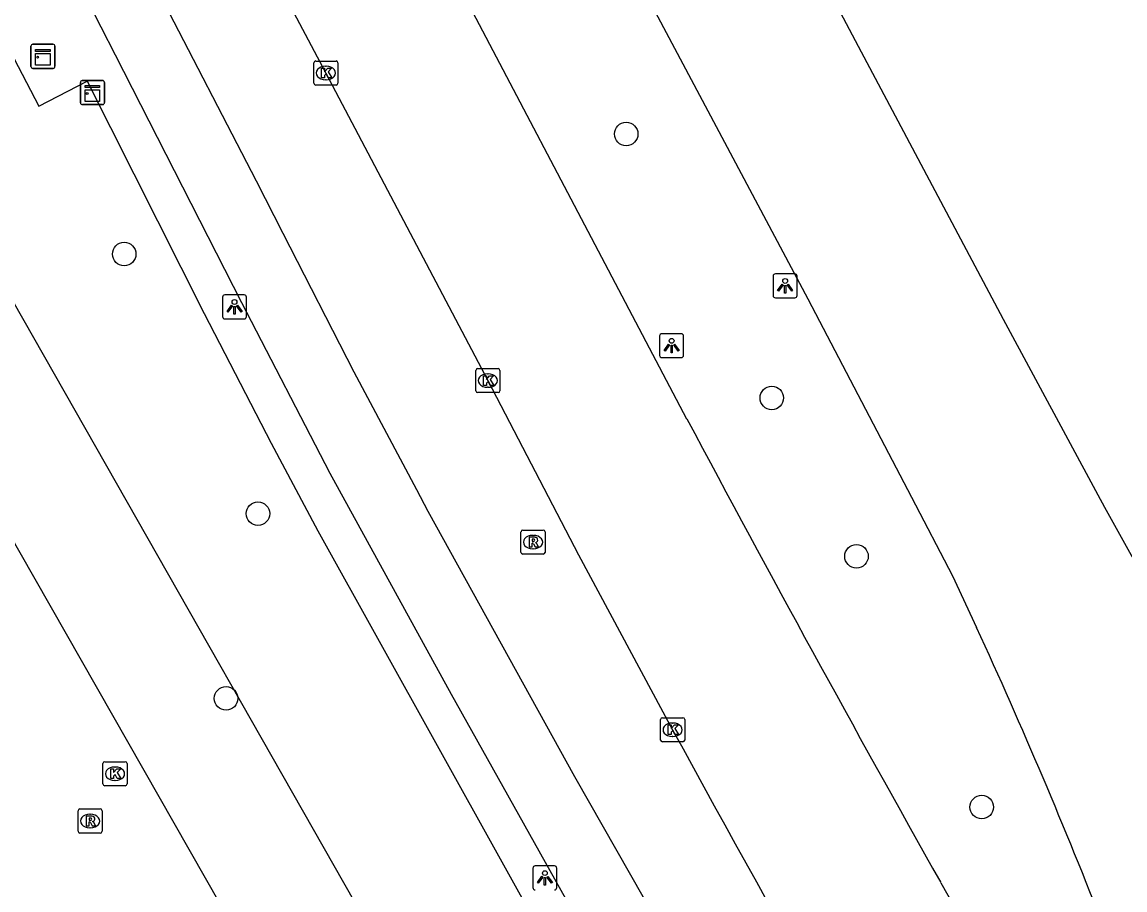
# Model space of a CAD drawing. Extents: x 158838 to 160074, y 386376 to 387776.
# Drawn here: x 159779.17 to 159825.04, y 387697.96 to 387734.03 of the extents above; entities that cross this region are included whole.
import ezdxf

# ---------------------------------------------------------------- set-up
doc = ezdxf.new("R2010")
doc.units = 0
for name, color, linetype in [('IMGEO_Boom', 7, 'Continuous'), ('IMGEO_Fietspad_gesloten', 7, 'Continuous'), ('IMGEO_Hek', 7, 'Continuous'), ('IMGEO_Kast', 7, 'Continuous'), ('IMGEO_Kolk', 7, 'Continuous'), ('IMGEO_Lichtpunt', 7, 'Continuous'), ('IMGEO_OVBaan_gesloten', 7, 'Continuous'), ('IMGEO_Parkeervlak_gesloten', 7, 'Continuous'), ('IMGEO_Rijbaan_lokaal_open', 7, 'Continuous'), ('IMGEO_Rijbaan_regionaal_gesloten', 7, 'Continuous'), ('IMGEO_Rioolput', 7, 'Continuous'), ('IMGEO_Voetpad_open', 7, 'Continuous')]:
    doc.layers.add(name, color=color, linetype=linetype)

msp = doc.modelspace()

# ---------------------------------------------------------------- linework, layer by layer
at = {"layer": 'IMGEO_Boom'}
for centre in [(159804.294, 387729.38), (159783.417, 387724.389), (159810.347, 387718.408), (159788.979, 387713.599), (159813.871, 387711.826), (159787.652, 387705.922), (159819.079, 387701.404)]:
    msp.add_circle(centre, 0.489, dxfattribs=at)
at = {"layer": 'IMGEO_Fietspad_gesloten'}
for points in [[(159780.151, 387738.209), (159780.655, 387737.335), (159783.039, 387732.666), (159788.294, 387722.376), (159791.972, 387715.284), (159797.019, 387706.102), (159803.726, 387694.112), (159806.338, 387689.746), (159815.623, 387674.5), (159818.276, 387670.315), (159826.023, 387658.1), (159833.006, 387647.118), (159879.811, 387573.352)], [(159880.809, 387577.075), (159874.975, 387586.268), (159863.98, 387603.593), (159852.453, 387621.756), (159843.141, 387636.429), (159835.33, 387648.736), (159833.038, 387652.388), (159829.85, 387657.415), (159817.955, 387676.175), (159817.438, 387677.018), (159807.769, 387692.795), (159806.757, 387694.576), (159802.161, 387702.665), (159796.063, 387713.69), (159795.583, 387714.591), (159792.975, 387719.482), (159790.028, 387725.242), (159788.916, 387727.414), (159784.884, 387735.22)]]:
    msp.add_lwpolyline(points, dxfattribs=at)
at = {"layer": 'IMGEO_Hek'}
msp.add_lwpolyline([(159824.384, 387645.027), (159823.288, 387646.913), (159820.688, 387651.388), (159813.243, 387664.198), (159796.446, 387691.409), (159778.798, 387722.415)], dxfattribs=at)
at = {"layer": 'IMGEO_Kast'}
for p, q in [((159779.612, 387733.109), (159780.453, 387733.109)), ((159780.453, 387733.109), (159779.612, 387733.109)), ((159779.537, 387732.184), (159779.537, 387733.025)), ((159779.537, 387733.025), (159779.537, 387732.184)), ((159780.537, 387733.034), (159780.537, 387732.193)), ((159780.537, 387732.193), (159780.537, 387733.034)), ((159780.462, 387732.109), (159779.621, 387732.109)), ((159779.621, 387732.109), (159780.462, 387732.109)), ((159781.595, 387730.677), (159781.595, 387731.518)), ((159781.595, 387731.518), (159781.595, 387730.677)), ((159781.67, 387731.602), (159782.511, 387731.602)), ((159782.511, 387731.602), (159781.67, 387731.602)), ((159782.595, 387731.527), (159782.595, 387730.686)), ((159782.595, 387730.686), (159782.595, 387731.527)), ((159782.52, 387730.602), (159781.679, 387730.602)), ((159781.679, 387730.602), (159782.52, 387730.602))]:
    msp.add_line(p, q, dxfattribs=at)
for points in [[(159779.732, 387732.899), (159780.332, 387732.899), (159780.332, 387732.814), (159779.732, 387732.814), (159779.732, 387732.899)], [(159779.732, 387732.724), (159780.332, 387732.724), (159780.332, 387732.235), (159779.732, 387732.235), (159779.732, 387732.724)], [(159781.79, 387731.392), (159782.39, 387731.392), (159782.39, 387731.307), (159781.79, 387731.307), (159781.79, 387731.392)], [(159781.79, 387731.217), (159782.39, 387731.217), (159782.39, 387730.728), (159781.79, 387730.728), (159781.79, 387731.217)]]:
    msp.add_lwpolyline(points, dxfattribs=at)
for centre in [(159779.816, 387732.573), (159781.874, 387731.066)]:
    msp.add_circle(centre, 0.0377, dxfattribs=at)
for centre, start, end in [((159779.615, 387733.031), 92.4484, 184.2845), ((159779.615, 387733.031), 92.4484, 184.2845), ((159780.459, 387733.031), 2.4484, 94.2845), ((159780.459, 387733.031), 2.4484, 94.2845), ((159779.615, 387732.187), 182.4484, 274.2845), ((159779.615, 387732.187), 182.4484, 274.2845), ((159780.459, 387732.187), 272.4484, 4.2845), ((159780.459, 387732.187), 272.4484, 4.2845), ((159781.673, 387731.524), 92.4484, 184.2845), ((159781.673, 387731.524), 92.4484, 184.2845), ((159782.517, 387731.524), 2.4484, 94.2845), ((159782.517, 387731.524), 2.4484, 94.2845), ((159781.673, 387730.68), 182.4484, 274.2845), ((159781.673, 387730.68), 182.4484, 274.2845), ((159782.517, 387730.68), 272.4484, 4.2845), ((159782.517, 387730.68), 272.4484, 4.2845)]:
    msp.add_arc(centre, 0.0779, start, end, dxfattribs=at)
at = {"layer": 'IMGEO_Kolk'}
for p, q in [((159791.305, 387731.488), (159791.305, 387732.34)), ((159791.38, 387732.414), (159792.232, 387732.414)), ((159791.793, 387732.194), (159791.818, 387732.194)), ((159792.306, 387732.34), (159792.306, 387731.488)), ((159792.232, 387731.414), (159791.38, 387731.414)), ((159791.816, 387731.634), (159791.791, 387731.634)), ((159798.038, 387718.704), (159798.038, 387719.556)), ((159798.113, 387719.63), (159798.965, 387719.63)), ((159798.526, 387719.41), (159798.551, 387719.41)), ((159799.039, 387719.556), (159799.039, 387718.704)), ((159798.549, 387718.85), (159798.524, 387718.85)), ((159798.965, 387718.63), (159798.113, 387718.63)), ((159805.799, 387705.115), (159806.651, 387705.115)), ((159805.724, 387704.189), (159805.724, 387705.041)), ((159806.212, 387704.895), (159806.237, 387704.895)), ((159806.725, 387705.041), (159806.725, 387704.189)), ((159806.235, 387704.335), (159806.21, 387704.335)), ((159806.651, 387704.115), (159805.799, 387704.115)), ((159782.608, 387703.288), (159783.46, 387703.288)), ((159782.533, 387702.362), (159782.533, 387703.214)), ((159783.021, 387703.068), (159783.046, 387703.068)), ((159783.534, 387703.214), (159783.534, 387702.362)), ((159783.044, 387702.508), (159783.019, 387702.508)), ((159783.46, 387702.288), (159782.608, 387702.288))]:
    msp.add_line(p, q, dxfattribs=at)
for points in [[(159791.305, 387731.488), (159791.305, 387732.34)], [(159791.38, 387732.414), (159792.232, 387732.414)], [(159792.306, 387732.34), (159792.306, 387731.488)], [(159791.626, 387732.114), (159791.749, 387732.114), (159791.749, 387731.963), (159791.879, 387732.114), (159792.043, 387732.114), (159791.897, 387731.963), (159792.05, 387731.714), (159791.898, 387731.714), (159791.813, 387731.878), (159791.749, 387731.811), (159791.749, 387731.714), (159791.626, 387731.714), (159791.626, 387732.114)], [(159792.232, 387731.414), (159791.38, 387731.414)], [(159798.038, 387718.704), (159798.038, 387719.556)], [(159798.113, 387719.63), (159798.965, 387719.63)], [(159798.359, 387719.33), (159798.482, 387719.33), (159798.482, 387719.179), (159798.612, 387719.33), (159798.776, 387719.33), (159798.63, 387719.179), (159798.783, 387718.93), (159798.631, 387718.93), (159798.546, 387719.094), (159798.482, 387719.027), (159798.482, 387718.93), (159798.359, 387718.93), (159798.359, 387719.33)], [(159799.039, 387719.556), (159799.039, 387718.704)], [(159798.965, 387718.63), (159798.113, 387718.63)], [(159805.799, 387705.115), (159806.651, 387705.115)], [(159805.724, 387704.189), (159805.724, 387705.041)], [(159806.045, 387704.815), (159806.168, 387704.815), (159806.168, 387704.664), (159806.298, 387704.815), (159806.462, 387704.815), (159806.316, 387704.664), (159806.469, 387704.415), (159806.317, 387704.415), (159806.232, 387704.579), (159806.168, 387704.512), (159806.168, 387704.415), (159806.045, 387704.415), (159806.045, 387704.815)], [(159806.725, 387705.041), (159806.725, 387704.189)], [(159806.651, 387704.115), (159805.799, 387704.115)], [(159782.608, 387703.288), (159783.46, 387703.288)], [(159782.533, 387702.362), (159782.533, 387703.214)], [(159782.854, 387702.988), (159782.977, 387702.988), (159782.977, 387702.837), (159783.107, 387702.988), (159783.271, 387702.988), (159783.125, 387702.837), (159783.278, 387702.588), (159783.126, 387702.588), (159783.041, 387702.752), (159782.977, 387702.685), (159782.977, 387702.588), (159782.854, 387702.588), (159782.854, 387702.988)], [(159783.534, 387703.214), (159783.534, 387702.362)], [(159783.46, 387702.288), (159782.608, 387702.288)]]:
    msp.add_lwpolyline(points, dxfattribs=at)
for centre, start, end in [((159791.382, 387732.338), 91.552, 178.448), ((159791.382, 387732.338), 91.552, 178.448), ((159792.23, 387732.338), 1.552, 88.448), ((159792.23, 387732.338), 1.552, 88.448), ((159791.382, 387731.49), 181.552, 268.448), ((159791.382, 387731.49), 181.552, 268.448), ((159792.23, 387731.49), 271.552, 358.448), ((159792.23, 387731.49), 271.552, 358.448), ((159798.115, 387719.554), 91.552, 178.448), ((159798.115, 387719.554), 91.552, 178.448), ((159798.963, 387719.554), 1.552, 88.448), ((159798.963, 387719.554), 1.552, 88.448), ((159798.115, 387718.706), 181.552, 268.448), ((159798.115, 387718.706), 181.552, 268.448), ((159798.963, 387718.706), 271.552, 358.448), ((159798.963, 387718.706), 271.552, 358.448), ((159805.801, 387705.039), 91.552, 178.448), ((159805.801, 387705.039), 91.552, 178.448), ((159806.649, 387705.039), 1.552, 88.448), ((159806.649, 387705.039), 1.552, 88.448), ((159805.801, 387704.191), 181.552, 268.448), ((159805.801, 387704.191), 181.552, 268.448), ((159806.649, 387704.191), 271.552, 358.448), ((159806.649, 387704.191), 271.552, 358.448), ((159782.61, 387703.212), 91.552, 178.448), ((159782.61, 387703.212), 91.552, 178.448), ((159783.458, 387703.212), 1.552, 88.448), ((159783.458, 387703.212), 1.552, 88.448), ((159782.61, 387702.364), 181.552, 268.448), ((159782.61, 387702.364), 181.552, 268.448), ((159783.458, 387702.364), 271.552, 358.448), ((159783.458, 387702.364), 271.552, 358.448)]:
    msp.add_arc(centre, 0.0765, start, end, dxfattribs=at)
for centre, major_axis, ratio, start_param, end_param in [((159791.792, 387731.914), (-0.387, 0.002), 0.722429, 4.712389, 7.853982), ((159791.817, 387731.914), (-0.39, 0.002), 0.717154, 1.570796, 4.712389), ((159798.525, 387719.13), (-0.387, 0.002), 0.722429, 4.712389, 7.853982), ((159798.55, 387719.13), (-0.39, 0.002), 0.717154, 1.570796, 4.712389), ((159806.211, 387704.615), (-0.387, 0.002), 0.722429, 4.712389, 7.853982), ((159806.236, 387704.615), (-0.39, 0.002), 0.717154, 1.570796, 4.712389), ((159783.02, 387702.788), (-0.387, 0.002), 0.722429, 4.712389, 7.853982), ((159783.045, 387702.788), (-0.39, 0.002), 0.717154, 1.570796, 4.712389)]:
    msp.add_ellipse(centre, major_axis=major_axis, ratio=ratio, start_param=start_param, end_param=end_param, dxfattribs=at)
at = {"layer": 'IMGEO_Lichtpunt'}
for p, q in [((159810.405, 387723.473), (159810.405, 387722.666)), ((159810.405, 387723.473), (159810.405, 387722.666)), ((159811.307, 387723.568), (159810.499, 387723.568)), ((159811.307, 387723.568), (159810.499, 387723.568)), ((159811.401, 387722.666), (159811.401, 387723.473)), ((159811.401, 387722.666), (159811.401, 387723.473)), ((159787.505, 387722.598), (159787.505, 387721.791)), ((159787.505, 387722.598), (159787.505, 387721.791)), ((159788.407, 387722.693), (159787.599, 387722.693)), ((159788.407, 387722.693), (159787.599, 387722.693)), ((159788.501, 387721.791), (159788.501, 387722.598)), ((159788.501, 387721.791), (159788.501, 387722.598)), ((159810.499, 387722.572), (159811.307, 387722.572)), ((159810.499, 387722.572), (159811.307, 387722.572)), ((159787.599, 387721.697), (159788.407, 387721.697)), ((159787.599, 387721.697), (159788.407, 387721.697)), ((159805.684, 387720.985), (159805.684, 387720.178)), ((159805.684, 387720.985), (159805.684, 387720.178)), ((159806.586, 387721.08), (159805.778, 387721.08)), ((159806.586, 387721.08), (159805.778, 387721.08)), ((159806.68, 387720.178), (159806.68, 387720.985)), ((159806.68, 387720.178), (159806.68, 387720.985)), ((159805.778, 387720.084), (159806.586, 387720.084)), ((159805.778, 387720.084), (159806.586, 387720.084)), ((159800.412, 387698.86), (159800.412, 387698.053)), ((159800.412, 387698.86), (159800.412, 387698.053)), ((159801.314, 387698.955), (159800.506, 387698.955)), ((159801.314, 387698.955), (159800.506, 387698.955)), ((159801.408, 387698.053), (159801.408, 387698.86)), ((159801.408, 387698.053), (159801.408, 387698.86))]:
    msp.add_line(p, q, dxfattribs=at)
for points in [[(159810.779, 387723.137), (159810.818, 387723.109), (159810.63, 387722.847), (159810.592, 387722.874), (159810.779, 387723.137)], [(159810.881, 387723.089), (159810.928, 387723.089), (159810.928, 387722.767), (159810.881, 387722.767), (159810.881, 387723.089)], [(159810.991, 387723.109), (159811.029, 387723.136), (159811.216, 387722.874), (159811.177, 387722.846), (159810.991, 387723.109)], [(159787.879, 387722.262), (159787.918, 387722.234), (159787.73, 387721.972), (159787.692, 387721.999), (159787.879, 387722.262)], [(159787.981, 387722.214), (159788.028, 387722.214), (159788.028, 387721.892), (159787.981, 387721.892), (159787.981, 387722.214)], [(159788.091, 387722.234), (159788.129, 387722.261), (159788.316, 387721.999), (159788.277, 387721.971), (159788.091, 387722.234)], [(159806.058, 387720.649), (159806.097, 387720.621), (159805.909, 387720.359), (159805.871, 387720.386), (159806.058, 387720.649)], [(159806.16, 387720.601), (159806.207, 387720.601), (159806.207, 387720.279), (159806.16, 387720.279), (159806.16, 387720.601)], [(159806.27, 387720.621), (159806.308, 387720.648), (159806.495, 387720.386), (159806.456, 387720.358), (159806.27, 387720.621)], [(159800.786, 387698.524), (159800.825, 387698.496), (159800.637, 387698.234), (159800.599, 387698.261), (159800.786, 387698.524)], [(159800.888, 387698.476), (159800.935, 387698.476), (159800.935, 387698.154), (159800.888, 387698.154), (159800.888, 387698.476)], [(159800.998, 387698.496), (159801.036, 387698.523), (159801.223, 387698.261), (159801.184, 387698.233), (159800.998, 387698.496)]]:
    msp.add_lwpolyline(points, dxfattribs=at)
for centre in [(159810.904, 387723.271), (159788.004, 387722.396), (159806.183, 387720.783), (159800.911, 387698.658)]:
    msp.add_circle(centre, 0.0994, dxfattribs=at)
for centre, start, end in [((159810.499, 387723.473), 90, 180), ((159810.499, 387723.473), 90, 180), ((159811.307, 387723.473), 0, 90), ((159811.307, 387723.473), 0, 90), ((159787.599, 387722.598), 90, 180), ((159787.599, 387722.598), 90, 180), ((159788.407, 387722.598), 0, 90), ((159788.407, 387722.598), 0, 90), ((159810.499, 387722.666), 180, 270), ((159810.499, 387722.666), 180, 270), ((159811.307, 387722.666), 270, 0), ((159811.307, 387722.666), 270, 360), ((159787.599, 387721.791), 180, 270), ((159787.599, 387721.791), 180, 270), ((159788.407, 387721.791), 270, 0), ((159788.407, 387721.791), 270, 360), ((159805.778, 387720.985), 90, 180), ((159805.778, 387720.985), 90, 180), ((159806.586, 387720.985), 0, 90), ((159806.586, 387720.985), 0, 90), ((159805.778, 387720.178), 180, 270), ((159805.778, 387720.178), 180, 270), ((159806.586, 387720.178), 270, 0), ((159806.586, 387720.178), 270, 360), ((159800.506, 387698.86), 90, 180), ((159800.506, 387698.86), 90, 180), ((159801.314, 387698.86), 0, 90), ((159801.314, 387698.86), 0, 90), ((159800.506, 387698.053), 180, 270), ((159800.506, 387698.053), 180, 270), ((159801.314, 387698.053), 270, 0), ((159801.314, 387698.053), 270, 360)]:
    msp.add_arc(centre, 0.0946, start, end, dxfattribs=at)
at = {"layer": 'IMGEO_OVBaan_gesloten'}
for points in [[(159806.127, 387747.811), (159813.935, 387733.026), (159819.966, 387721.683), (159823.91, 387714.376)], [(159800.522, 387743.911), (159800.538, 387743.88), (159800.999, 387743.005), (159804.22, 387736.865), (159811.842, 387722.523), (159816.152, 387714.287), (159817.862, 387711.019), (159818.864, 387708.871)]]:
    msp.add_lwpolyline(points, dxfattribs=at)
for centre, radius, start, end in [((159996.306, 387808.307), 196.325, 208.58396, 213.92765), ((159607.763, 387611.8), 232.35, 21.32193, 24.69454)]:
    msp.add_arc(centre, radius, start, end, dxfattribs=at)
at = {"layer": 'IMGEO_Parkeervlak_gesloten'}
msp.add_lwpolyline([(159820.688, 387651.388), (159813.243, 387664.198), (159796.446, 387691.409), (159778.798, 387722.415), (159774.703, 387729.611)], dxfattribs=at)
at = {"layer": 'IMGEO_Rijbaan_lokaal_open'}
msp.add_lwpolyline([(159820.688, 387651.388), (159816.93, 387649.032), (159811.135, 387658.237), (159805.415, 387667.385), (159801.058, 387674.374), (159794.69, 387684.835), (159787.421, 387697.357), (159779.087, 387711.968), (159770.43, 387727.179), (159774.703, 387729.611)], dxfattribs=at)
at = {"layer": 'IMGEO_Rijbaan_regionaal_gesloten'}
for points in [[(159806.821, 387717.533), (159794.657, 387740.658)], [(159788.875, 387737.434), (159791.806, 387731.914), (159798.539, 387719.13), (159802.315, 387711.884), (159806.225, 387704.615)]]:
    msp.add_lwpolyline(points, dxfattribs=at)
for centre, radius, start, end in [((160687.543, 388187.205), 998.129, 208.070119, 209.331439), ((160452.969, 388056.804), 736.42, 208.570844, 210.815452), ((160884.364, 388306.432), 1228.146, 209.682616, 210.567632)]:
    msp.add_arc(centre, radius, start, end, dxfattribs=at)
at = {"layer": 'IMGEO_Rioolput'}
for p, q in [((159799.993, 387712.917), (159800.845, 387712.917)), ((159799.918, 387711.991), (159799.918, 387712.843)), ((159800.406, 387712.697), (159800.431, 387712.697)), ((159800.919, 387712.843), (159800.919, 387711.991)), ((159800.429, 387712.137), (159800.404, 387712.137)), ((159800.845, 387711.917), (159799.993, 387711.917)), ((159781.496, 387700.397), (159781.496, 387701.249)), ((159781.571, 387701.323), (159782.423, 387701.323)), ((159781.984, 387701.103), (159782.009, 387701.103)), ((159782.497, 387701.249), (159782.497, 387700.397)), ((159782.007, 387700.543), (159781.982, 387700.543)), ((159782.423, 387700.323), (159781.571, 387700.323))]:
    msp.add_line(p, q, dxfattribs=at)
for points in [[(159799.993, 387712.917), (159800.845, 387712.917)], [(159799.918, 387711.991), (159799.918, 387712.843)], [(159800.507, 387712.615), (159800.255, 387712.617), (159800.255, 387712.217)], [(159800.433, 387712.536), (159800.379, 387712.536), (159800.379, 387712.455)], [(159800.379, 387712.455), (159800.431, 387712.455)], [(159800.919, 387712.843), (159800.919, 387711.991)], [(159800.255, 387712.217), (159800.379, 387712.217), (159800.379, 387712.379), (159800.39, 387712.379)], [(159800.437, 387712.35), (159800.508, 387712.217), (159800.648, 387712.217), (159800.583, 387712.343)], [(159800.845, 387711.917), (159799.993, 387711.917)], [(159781.496, 387700.397), (159781.496, 387701.249)], [(159781.571, 387701.323), (159782.423, 387701.323)], [(159782.085, 387701.021), (159781.833, 387701.023), (159781.833, 387700.623)], [(159782.497, 387701.249), (159782.497, 387700.397)], [(159781.833, 387700.623), (159781.957, 387700.623), (159781.957, 387700.785), (159781.968, 387700.785)], [(159782.011, 387700.942), (159781.957, 387700.942), (159781.957, 387700.861)], [(159781.957, 387700.861), (159782.009, 387700.861)], [(159782.015, 387700.756), (159782.086, 387700.623), (159782.226, 387700.623), (159782.161, 387700.749)], [(159782.423, 387700.323), (159781.571, 387700.323)]]:
    msp.add_lwpolyline(points, dxfattribs=at)
for centre, radius, start, end in [((159799.995, 387712.841), 0.0765, 91.552, 178.448), ((159799.995, 387712.841), 0.0765, 91.552, 178.448), ((159800.843, 387712.841), 0.0765, 1.552, 88.448), ((159800.843, 387712.841), 0.0765, 1.552, 88.448), ((159800.415, 387712.644), 0.19, 274.7715, 282.9687), ((159800.439, 387712.44), 0.0964, 77.0061, 93.1865), ((159800.453, 387712.497), 0.0378, 276.6634, 79.6772), ((159800.506, 387712.505), 0.109, 350.3612, 89.416), ((159800.504, 387712.505), 0.112, 277.5842, 350.9817), ((159799.995, 387711.993), 0.0765, 181.552, 268.448), ((159799.995, 387711.993), 0.0765, 181.552, 268.448), ((159800.389, 387712.326), 0.0533, 26.0293, 88.6989), ((159800.488, 387712.29), 0.108, 29.5134, 73.7905), ((159800.843, 387711.993), 0.0765, 271.552, 358.448), ((159800.843, 387711.993), 0.0765, 271.552, 358.448), ((159781.573, 387701.247), 0.0765, 91.552, 178.448), ((159781.573, 387701.247), 0.0765, 91.552, 178.448), ((159782.084, 387700.911), 0.109, 350.3612, 89.416), ((159782.421, 387701.247), 0.0765, 1.552, 88.448), ((159782.421, 387701.247), 0.0765, 1.552, 88.448), ((159781.967, 387700.732), 0.0533, 26.0293, 88.6989), ((159781.993, 387701.05), 0.19, 274.7715, 282.9687), ((159782.017, 387700.846), 0.0964, 77.0061, 93.1865), ((159782.031, 387700.903), 0.0378, 276.6634, 79.6772), ((159782.082, 387700.911), 0.112, 277.5842, 350.9817), ((159782.066, 387700.696), 0.108, 29.5134, 73.7905), ((159781.573, 387700.399), 0.0765, 181.552, 268.448), ((159781.573, 387700.399), 0.0765, 181.552, 268.448), ((159782.421, 387700.399), 0.0765, 271.552, 358.448), ((159782.421, 387700.399), 0.0765, 271.552, 358.448)]:
    msp.add_arc(centre, radius, start, end, dxfattribs=at)
for centre, major_axis, ratio, start_param, end_param in [((159800.405, 387712.417), (-0.387, 0.002), 0.722429, 4.712389, 7.853982), ((159800.43, 387712.417), (-0.39, 0.002), 0.717154, 1.570796, 4.712389), ((159781.983, 387700.823), (-0.387, 0.002), 0.722429, 4.712389, 7.853982), ((159782.008, 387700.823), (-0.39, 0.002), 0.717154, 1.570796, 4.712389)]:
    msp.add_ellipse(centre, major_axis=major_axis, ratio=ratio, start_param=start_param, end_param=end_param, dxfattribs=at)
at = {"layer": 'IMGEO_Voetpad_open'}
msp.add_lwpolyline([(159772.336, 387733.768), (159772.89, 387734.085), (159773.004, 387733.906), (159776.933, 387736.16), (159779.861, 387730.53), (159781.878, 387731.579), (159786.741, 387721.915), (159789.53, 387716.531), (159791.466, 387712.89), (159801.538, 387694.795), (159804.103, 387690.368), (159812.278, 387676.931), (159816.771, 387669.751), (159826.345, 387654.607), (159831.762, 387646.265), (159859.272, 387602.912), (159879.426, 387571.152)], dxfattribs=at)

doc.saveas('drawing.dxf')
